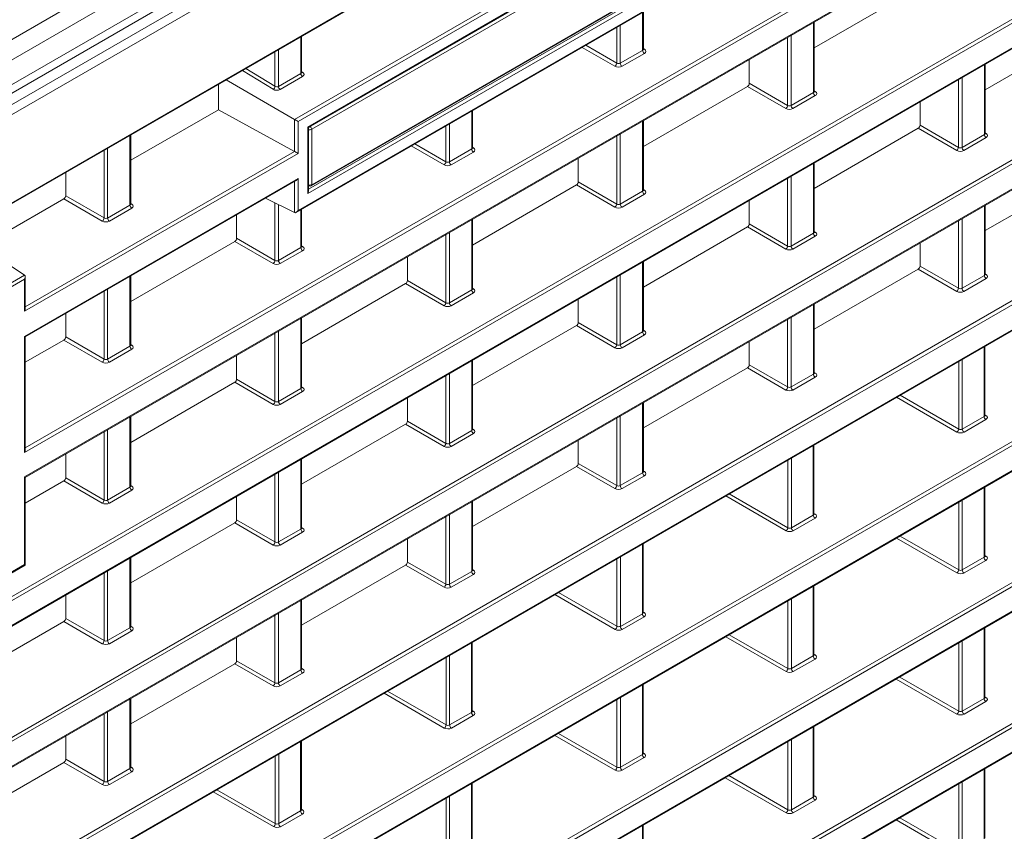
# Model space of a CAD drawing. Header units: millimetres. Extents: x 0 to 1118, y 0 to 864.
# Tile 289 of 512: x 624 to 643, y 121 to 137. Entities that reach past the tile are written whole.
import ezdxf

# ---------------------------------------------------------------- set-up
doc = ezdxf.new("R2010")
doc.units = ezdxf.units.MM

msp = doc.modelspace()

# ---------------------------------------------------------------- linework, layer by layer
at = {"color": 9, "linetype": 'Continuous', "lineweight": 0}
for p, q in [((609.9997, 129.118), (697.0976, 179.3985)), ((697.2012, 179.0501), (610.1033, 128.7695)), ((610.1033, 128.2752), (697.2012, 178.5557)), ((609.4342, 127.4881), (697.526, 178.3424)), ((697.7194, 178.2555), (609.4083, 127.2745)), ((610.8972, 126.3721), (696.2305, 175.634)), ((686.4306, 164.8465), (623.681, 128.6219)), ((623.6956, 128.7117), (686.3602, 164.8872)), ((623.681, 128.1314), (686.4306, 164.356)), ((686.4306, 162.0335), (606.9704, 116.1621)), ((606.985, 116.2519), (686.3602, 162.0742)), ((605.7345, 114.9582), (680.6435, 158.2022)), ((611.3713, 115.9764), (654.3418, 140.7827)), ((654.3323, 140.6959), (611.3756, 115.8976)), ((611.3756, 115.3964), (654.3323, 140.1947)), ((629.0715, 135.2711), (637.0465, 139.875)), ((637.0453, 139.7941), (629.1409, 135.231)), ((629.3353, 135.1188), (636.8509, 139.4574)), ((606.985, 110.6312), (656.534, 139.2353)), ((636.7359, 139.2991), (629.4149, 135.0728)), ((656.569, 139.1742), (606.9704, 110.5415)), ((606.9704, 110.0403), (656.569, 138.673)), ((629.1409, 133.4522), (637.0453, 138.0153)), ((636.8509, 138.1276), (629.3353, 133.789)), ((629.35, 133.8805), (636.7789, 138.1691)), ((629.4149, 133.9677), (636.7359, 138.194)), ((636.021, 136.6501), (636.021, 137.4071)), ((635.5042, 136.393), (635.5042, 137.1088)), ((635.5746, 137.1494), (635.5746, 136.3925)), ((639.4327, 135.8067), (639.4327, 137.2078)), ((629.1974, 136.1874), (629.1974, 136.9197)), ((638.916, 135.5496), (638.916, 136.9095)), ((638.9864, 136.9502), (638.9864, 135.5491)), ((628.751, 136.662), (628.751, 135.9297)), ((635.4689, 136.3318), (634.8135, 136.7101)), ((634.8843, 136.7509), (635.5042, 136.393)), ((635.5746, 136.3925), (636.021, 136.6501)), ((636.0356, 136.6836), (636.0566, 136.6711)), ((628.6806, 135.9324), (628.6806, 136.6214)), ((636.056, 136.5891), (635.6097, 136.3314)), ((628.6443, 135.8717), (628.0291, 136.2453)), ((628.099, 136.2856), (628.6806, 135.9324)), ((642.8445, 134.9687), (642.8445, 136.3644)), ((628.751, 135.9297), (629.1974, 136.1874)), ((629.2315, 136.1269), (628.7852, 135.8692)), ((629.212, 136.2236), (629.2321, 136.211)), ((642.3278, 134.7115), (642.3278, 136.0661)), ((642.3982, 136.1068), (642.3982, 134.711)), ((638.8806, 135.4884), (638.1136, 135.9312)), ((638.1489, 135.9924), (638.916, 135.5496)), ((638.9864, 135.5491), (639.4327, 135.8067)), ((639.4678, 135.7457), (639.0214, 135.488)), ((639.4474, 135.8402), (639.4684, 135.8277)), ((629.0715, 134.6323), (629.0715, 135.2711)), ((632.6092, 134.6805), (632.6092, 135.4375)), ((654.3323, 135.07), (606.9704, 107.7285)), ((606.985, 107.8183), (654.3418, 135.1568)), ((629.1409, 135.231), (629.1409, 134.5922)), ((629.3353, 133.789), (629.3353, 135.1188)), ((629.4149, 135.0728), (629.4149, 133.9677)), ((632.0924, 134.4234), (632.0924, 135.1392)), ((632.1628, 135.1798), (632.1628, 134.4229)), ((636.021, 133.8371), (636.021, 135.2383)), ((642.2924, 134.6503), (641.5254, 135.0931)), ((641.5607, 135.1544), (642.3278, 134.7115)), ((625.7856, 133.5597), (625.7856, 134.9501)), ((635.5042, 133.58), (635.5042, 134.9399)), ((635.5746, 134.9806), (635.5746, 133.5795)), ((642.3982, 134.711), (642.8445, 134.9687)), ((642.8796, 134.9076), (642.4332, 134.6499)), ((642.8592, 135.0022), (642.8802, 134.9896)), ((625.3392, 134.6924), (625.3392, 133.302)), ((632.0571, 134.3622), (631.4018, 134.7405)), ((631.4725, 134.7813), (632.0924, 134.4234)), ((632.1628, 134.4229), (632.6092, 134.6805)), ((632.6238, 134.714), (632.6448, 134.7015)), ((606.9704, 107.2273), (654.3323, 134.5688)), ((629.1409, 134.5922), (623.681, 131.4402)), ((623.6956, 131.53), (629.0705, 134.6329)), ((625.2688, 133.3026), (625.2688, 134.6518)), ((632.6442, 134.6195), (632.1979, 134.3618)), ((639.4327, 132.9991), (639.4327, 134.3949)), ((623.681, 130.9391), (629.1409, 134.091)), ((629.1409, 134.091), (629.1409, 133.4522)), ((638.916, 132.742), (638.916, 134.0965)), ((638.9864, 134.1372), (638.9864, 132.7414)), ((629.0715, 133.4107), (629.0715, 134.034)), ((635.4689, 133.5188), (634.7018, 133.9616)), ((634.7371, 134.0228), (635.5042, 133.58)), ((625.2335, 133.2413), (624.4664, 133.6842)), ((624.5018, 133.7454), (625.2688, 133.3026)), ((635.5746, 133.5795), (636.021, 133.8371)), ((636.056, 133.7761), (635.6097, 133.5184)), ((636.0356, 133.8706), (636.0566, 133.8581)), ((625.3392, 133.302), (625.7856, 133.5597)), ((625.8206, 133.4986), (625.3743, 133.241)), ((625.8002, 133.5932), (625.8213, 133.5806)), ((628.6806, 132.4538), (628.6806, 133.6059)), ((628.751, 133.5708), (628.751, 132.4533)), ((642.8445, 132.1557), (642.8445, 133.5461)), ((629.1974, 132.711), (629.1974, 133.4679)), ((642.3982, 133.2884), (642.3982, 131.898)), ((632.6092, 131.8676), (632.6092, 133.2687)), ((638.8806, 132.6807), (638.1136, 133.1235)), ((638.1489, 133.1848), (638.916, 132.742)), ((642.3278, 131.8986), (642.3278, 133.2478)), ((627.9135, 132.8966), (628.6806, 132.4538)), ((632.0924, 131.6104), (632.0924, 132.9704)), ((632.1628, 133.011), (632.1628, 131.6099)), ((638.9864, 132.7414), (639.4327, 132.9991)), ((639.4678, 132.938), (639.0214, 132.6804)), ((639.4474, 133.0326), (639.4684, 133.02)), ((628.6453, 132.3926), (627.8782, 132.8354)), ((628.751, 132.4533), (629.1974, 132.711)), ((629.212, 132.7445), (629.233, 132.7319)), ((629.2324, 132.6499), (628.7861, 132.3922)), ((606.985, 105.0053), (654.3418, 132.3438)), ((636.021, 131.0295), (636.021, 132.4253)), ((641.5607, 132.3414), (642.3278, 131.8986)), ((654.3323, 132.257), (606.9704, 104.9155)), ((615.1415, 127.2295), (623.6822, 132.1599)), ((625.7856, 130.7414), (625.7856, 132.1371)), ((635.5042, 130.7724), (635.5042, 132.127)), ((635.5746, 132.1676), (635.5746, 130.7718)), ((642.2924, 131.8373), (641.5254, 132.2801)), ((642.3982, 131.898), (642.8445, 132.1557)), ((642.8592, 132.1892), (642.8802, 132.1766)), ((623.681, 132.079), (615.2109, 127.1894)), ((623.681, 131.4402), (623.681, 132.079)), ((632.0571, 131.5492), (631.29, 131.992)), ((631.3253, 132.0532), (632.0924, 131.6104)), ((642.8796, 132.0946), (642.4332, 131.837)), ((609.4229, 105.8355), (654.3323, 131.7611)), ((625.2688, 130.4842), (625.2688, 131.8388)), ((625.3392, 131.8795), (625.3392, 130.4837)), ((632.1628, 131.6099), (632.6092, 131.8676)), ((632.6442, 131.8065), (632.1979, 131.5488)), ((632.6238, 131.9011), (632.6448, 131.8885)), ((639.4327, 130.1861), (639.4327, 131.5765)), ((629.1974, 129.898), (629.1974, 131.2991)), ((635.4689, 130.7111), (634.7018, 131.154)), ((634.7371, 131.2152), (635.5042, 130.7724)), ((638.916, 129.929), (638.916, 131.2782)), ((638.9864, 131.3189), (638.9864, 129.9284)), ((623.681, 128.6219), (623.681, 130.9391)), ((628.6806, 129.6408), (628.6806, 131.0008)), ((628.751, 131.0414), (628.751, 129.6403)), ((635.5746, 130.7718), (636.021, 131.0295)), ((636.056, 130.9685), (635.6097, 130.7108)), ((636.0356, 131.063), (636.0566, 131.0504)), ((625.2335, 130.423), (624.4664, 130.8658)), ((624.5018, 130.9271), (625.2688, 130.4842)), ((625.3392, 130.4837), (625.7856, 130.7414)), ((625.8002, 130.7749), (625.8213, 130.7623)), ((625.8206, 130.6803), (625.3743, 130.4226)), ((642.8399, 129.34), (642.8399, 130.7305)), ((632.6092, 129.0599), (632.6092, 130.4557)), ((638.1489, 130.3718), (638.916, 129.929)), ((642.3324, 129.0882), (642.3324, 130.4375)), ((642.4028, 130.4781), (642.4028, 129.0877)), ((632.0924, 128.8028), (632.0924, 130.1574)), ((632.1628, 130.198), (632.1628, 128.8023)), ((638.8806, 129.8677), (638.1136, 130.3106)), ((638.9864, 129.9284), (639.4327, 130.1861)), ((639.4474, 130.2196), (639.4684, 130.207)), ((628.6453, 129.5796), (627.8782, 130.0224)), ((627.9135, 130.0837), (628.6806, 129.6408)), ((639.4678, 130.1251), (639.0214, 129.8674)), ((628.751, 129.6403), (629.1974, 129.898)), ((629.2324, 129.8369), (628.7861, 129.5793)), ((629.212, 129.9315), (629.233, 129.9189)), ((641.1638, 129.7629), (642.3324, 129.0882)), ((636.021, 128.2165), (636.021, 129.6069)), ((642.2971, 129.027), (641.0931, 129.722)), ((654.3323, 129.4386), (609.4229, 103.513)), ((609.4376, 103.6028), (654.3418, 129.5255)), ((642.8546, 129.3735), (642.8756, 129.361)), ((625.7856, 127.9284), (625.7856, 129.3295)), ((632.0571, 128.7415), (631.29, 129.1844)), ((631.3253, 129.2456), (632.0924, 128.8028)), ((635.5042, 127.9594), (635.5042, 129.3086)), ((635.5746, 129.3493), (635.5746, 127.9589)), ((642.4028, 129.0877), (642.8399, 129.34)), ((642.875, 129.279), (642.4379, 129.0267)), ((625.2688, 127.6713), (625.2688, 129.0312)), ((625.3392, 129.0718), (625.3392, 127.6707)), ((632.1628, 128.8023), (632.6092, 129.0599)), ((632.6442, 128.9989), (632.1979, 128.7412)), ((632.6238, 129.0934), (632.6448, 129.0809)), ((609.4229, 103.0226), (654.3323, 128.9482)), ((639.4281, 127.3705), (639.4281, 128.7609)), ((629.1974, 127.0903), (629.1974, 128.4861)), ((634.7371, 128.4022), (635.5042, 127.9594)), ((638.9206, 127.1187), (638.9206, 128.4679)), ((638.991, 128.5085), (638.991, 127.1181)), ((628.6806, 126.8332), (628.6806, 128.1878)), ((628.751, 128.2284), (628.751, 126.8327)), ((635.4689, 127.8981), (634.7018, 128.341)), ((635.5746, 127.9589), (636.021, 128.2165)), ((636.0356, 128.25), (636.0566, 128.2375)), ((623.681, 126.3809), (623.681, 128.1314)), ((625.2335, 127.61), (624.4664, 128.0528)), ((624.5018, 128.1141), (625.2688, 127.6713)), ((636.056, 128.1555), (635.6097, 127.8978)), ((625.3392, 127.6707), (625.7856, 127.9284)), ((625.8206, 127.8673), (625.3743, 127.6097)), ((625.8002, 127.9619), (625.8213, 127.9493)), ((637.752, 127.7933), (638.9206, 127.1187)), ((642.8399, 126.5271), (642.8399, 127.9175)), ((632.6092, 126.2469), (632.6092, 127.6374)), ((638.8853, 127.0574), (637.6813, 127.7525)), ((642.3324, 126.2753), (642.3324, 127.6245)), ((642.4028, 127.6651), (642.4028, 126.2747)), ((639.4428, 127.4039), (639.4638, 127.3914)), ((628.6453, 126.772), (627.8782, 127.2148)), ((627.9135, 127.276), (628.6806, 126.8332)), ((632.0924, 125.9898), (632.0924, 127.339)), ((632.1628, 127.3797), (632.1628, 125.9893)), ((638.991, 127.1181), (639.4281, 127.3705)), ((639.4632, 127.3094), (639.0261, 127.0571)), ((628.751, 126.8327), (629.1974, 127.0903)), ((629.2324, 127.0293), (628.7861, 126.7716)), ((629.212, 127.1238), (629.233, 127.1113)), ((642.2971, 126.214), (641.0931, 126.9091)), ((641.1638, 126.9499), (642.3324, 126.2753)), ((636.0163, 125.4009), (636.0163, 126.7913)), ((625.7856, 125.1208), (625.7856, 126.5165)), ((631.3253, 126.4326), (632.0924, 125.9898)), ((635.5088, 125.1491), (635.5088, 126.4983)), ((635.5792, 126.539), (635.5792, 125.1485)), ((642.4028, 126.2747), (642.8399, 126.5271)), ((642.875, 126.466), (642.4379, 126.2137)), ((642.8546, 126.5605), (642.8756, 126.548)), ((615.2109, 121.4912), (623.681, 126.3809)), ((625.2688, 124.8636), (625.2688, 126.2182)), ((625.3392, 126.2588), (625.3392, 124.8631)), ((632.0571, 125.9286), (631.29, 126.3714)), ((632.1628, 125.9893), (632.6092, 126.2469)), ((632.6238, 126.2804), (632.6448, 126.2679)), ((632.6442, 126.1859), (632.1979, 125.9282)), ((634.3402, 125.8237), (635.5088, 125.1491)), ((639.4281, 124.5575), (639.4281, 125.9479)), ((629.1974, 124.2774), (629.1974, 125.6678)), ((635.4735, 125.0878), (634.2695, 125.7829)), ((638.9206, 124.3057), (638.9206, 125.6549)), ((638.991, 125.6956), (638.991, 124.3051)), ((636.031, 125.4344), (636.052, 125.4218)), ((625.2335, 124.8024), (624.4664, 125.2452)), ((624.5018, 125.3064), (625.2688, 124.8636)), ((628.6806, 124.0202), (628.6806, 125.3695)), ((628.751, 125.4101), (628.751, 124.0197)), ((635.5792, 125.1485), (636.0163, 125.4009)), ((636.0514, 125.3398), (635.6143, 125.0875)), ((625.3392, 124.8631), (625.7856, 125.1208)), ((625.8206, 125.0597), (625.3743, 124.802)), ((625.8002, 125.1542), (625.8213, 125.1417)), ((642.8399, 123.7087), (642.8399, 125.1098)), ((638.8853, 124.2444), (637.6813, 124.9395)), ((637.752, 124.9803), (638.9206, 124.3057)), ((642.4028, 124.8575), (642.4028, 123.4564)), ((632.6045, 123.4313), (632.6045, 124.8217)), ((642.3324, 123.4569), (642.3324, 124.8169)), ((627.9135, 124.463), (628.6806, 124.0202)), ((632.097, 123.1795), (632.097, 124.5287)), ((632.1674, 124.5694), (632.1674, 123.179)), ((638.991, 124.3051), (639.4281, 124.5575)), ((639.4632, 124.4964), (639.0261, 124.2441)), ((639.4428, 124.591), (639.4638, 124.5784)), ((628.6453, 123.959), (627.8782, 124.4018)), ((628.751, 124.0197), (629.1974, 124.2774)), ((629.212, 124.3108), (629.233, 124.2983)), ((629.2324, 124.2163), (628.7861, 123.9586)), ((642.2971, 123.3957), (641.0838, 124.0961)), ((641.1546, 124.1369), (642.3324, 123.4569)), ((630.9284, 123.8541), (632.097, 123.1795)), ((636.0163, 122.5879), (636.0163, 123.9783)), ((625.7856, 122.3078), (625.7856, 123.6982)), ((632.0617, 123.1183), (630.8577, 123.8133)), ((635.5088, 122.3361), (635.5088, 123.6853)), ((635.5792, 123.726), (635.5792, 122.3356)), ((642.4028, 123.4564), (642.8399, 123.7087)), ((642.8546, 123.7422), (642.8756, 123.7297)), ((632.6192, 123.4648), (632.6402, 123.4522)), ((642.875, 123.6477), (642.4379, 123.3953)), ((625.2688, 122.0506), (625.2688, 123.3999)), ((625.3392, 123.4405), (625.3392, 122.0501)), ((632.1674, 123.179), (632.6045, 123.4313)), ((632.6396, 123.3702), (632.2025, 123.1179)), ((639.4281, 121.7391), (639.4281, 123.1402)), ((635.4735, 122.2749), (634.2695, 122.9699)), ((634.3402, 123.0107), (635.5088, 122.3361)), ((638.991, 122.8879), (638.991, 121.4868)), ((629.1928, 121.4617), (629.1928, 122.8521)), ((638.9206, 121.4873), (638.9206, 122.8473)), ((624.5018, 122.4935), (625.2688, 122.0506)), ((628.6853, 121.2099), (628.6853, 122.5591)), ((628.7557, 122.5998), (628.7557, 121.2094)), ((635.5792, 122.3356), (636.0163, 122.5879)), ((636.0514, 122.5268), (635.6143, 122.2745)), ((636.031, 122.6214), (636.052, 122.6088)), ((625.2335, 121.9894), (624.4664, 122.4322)), ((625.3392, 122.0501), (625.7856, 122.3078)), ((625.8002, 122.3413), (625.8213, 122.3287)), ((642.8399, 120.8957), (642.8399, 122.2969)), ((625.8206, 122.2467), (625.3743, 121.989)), ((638.8853, 121.4261), (637.6721, 122.1265)), ((637.7428, 122.1673), (638.9206, 121.4873)), ((632.6045, 120.6183), (632.6045, 122.0087)), ((642.3324, 120.6439), (642.3324, 122.0039)), ((642.4028, 122.0445), (642.4028, 120.6434)), ((628.6499, 121.1487), (627.4459, 121.8437)), ((627.5167, 121.8845), (628.6853, 121.2099)), ((632.097, 120.3665), (632.097, 121.7157)), ((632.1674, 121.7564), (632.1674, 120.366)), ((638.991, 121.4868), (639.4281, 121.7391)), ((639.4428, 121.7726), (639.4638, 121.7601)), ((629.2074, 121.4952), (629.2284, 121.4826)), ((639.4632, 121.6781), (639.0261, 121.4258)), ((628.7557, 121.2094), (629.1928, 121.4617)), ((629.2278, 121.4006), (628.7907, 121.1483)), ((641.1546, 121.3239), (642.3324, 120.6439)), ((636.0163, 119.7696), (636.0163, 121.1707)), ((642.2971, 120.5827), (641.0838, 121.2831))]:
    msp.add_line(p, q, dxfattribs=at)
at = {"color": 7, "linetype": 'Continuous', "lineweight": 15}
for p, q in [((609.9997, 128.0463), (697.0976, 178.3268)), ((610.9118, 126.3637), (696.1952, 175.5967)), ((623.6956, 128.123), (686.3952, 164.3187)), ((605.7242, 114.9353), (680.6081, 158.1649)), ((611.3868, 115.3859), (654.3469, 140.1863)), ((629.35, 135.1103), (636.8155, 139.42)), ((606.985, 110.0319), (656.5587, 138.6501)), ((629.1056, 133.4149), (637.0599, 138.0069)), ((629.4046, 133.9448), (636.7256, 138.1711)), ((641.5254, 137.9008), (639.4474, 136.7012)), ((636.0356, 136.6708), (636.0356, 137.4155)), ((639.4474, 135.8274), (639.4474, 137.2163)), ((644.9371, 137.0627), (642.8592, 135.8631)), ((629.212, 136.2086), (629.212, 136.9282)), ((638.1489, 135.9924), (638.1489, 136.4667)), ((642.8592, 134.9893), (642.8592, 136.3729)), ((627.7066, 136.0591), (629.0715, 135.2711)), ((627.5517, 135.9697), (627.5517, 135.4653)), ((638.1136, 135.9312), (636.0356, 134.7316)), ((627.5517, 135.4653), (625.8002, 134.4542)), ((629.0705, 134.6329), (627.5517, 135.4653)), ((641.5607, 135.1544), (641.5607, 135.6233)), ((632.6238, 134.7012), (632.6238, 135.446)), ((629.35, 133.8383), (629.35, 135.1103)), ((636.0356, 133.8578), (636.0356, 135.2467)), ((641.5254, 135.0931), (639.4474, 133.8935)), ((625.8002, 133.5803), (625.8002, 134.9586)), ((606.985, 107.2189), (654.3469, 134.5603)), ((634.7371, 134.0228), (634.7371, 134.4971)), ((639.4474, 133.0197), (639.4474, 134.4033)), ((624.5018, 133.7454), (624.5018, 134.209)), ((644.9371, 134.2497), (642.8592, 133.0501)), ((623.6956, 130.9306), (629.1056, 134.0537)), ((629.35, 133.947), (629.3572, 133.9433)), ((634.7018, 133.9616), (632.6238, 132.762)), ((624.4664, 133.6842), (622.8168, 132.7318)), ((628.4926, 133.6998), (629.0715, 133.4107)), ((638.1489, 133.1848), (638.1489, 133.6537)), ((642.8592, 132.1763), (642.8592, 133.5546)), ((627.9135, 132.8966), (627.9135, 133.3656)), ((629.212, 132.7316), (629.212, 133.4764)), ((632.6238, 131.8882), (632.6238, 133.2771)), ((638.1136, 133.1235), (636.0356, 131.924)), ((622.4094, 133.0011), (623.6822, 132.1599)), ((627.8782, 132.8354), (625.8002, 131.6358)), ((641.5607, 132.3414), (641.5607, 132.805)), ((631.3253, 132.0532), (631.3253, 132.5275)), ((636.0356, 131.0501), (636.0356, 132.4337)), ((623.6956, 131.4895), (623.6956, 132.1283)), ((625.8002, 130.762), (625.8002, 132.1456)), ((641.5254, 132.2801), (639.4474, 131.0806)), ((631.29, 131.992), (629.212, 130.7924)), ((609.4376, 105.8271), (654.3469, 131.7527)), ((634.7371, 131.2152), (634.7371, 131.6841)), ((639.4474, 130.2067), (639.4474, 131.585)), ((624.5018, 130.9271), (624.5018, 131.396)), ((629.212, 129.9186), (629.212, 131.3075)), ((634.7018, 131.154), (632.6238, 129.9544)), ((623.6956, 128.6712), (623.6956, 130.9306)), ((624.4664, 130.8658), (623.6956, 130.4209)), ((638.1489, 130.3718), (638.1489, 130.8354)), ((642.8546, 129.3607), (642.8546, 130.7389)), ((627.9135, 130.0837), (627.9135, 130.5579)), ((632.6238, 129.0805), (632.6238, 130.4641)), ((638.1136, 130.3106), (636.0356, 129.111)), ((627.8782, 130.0224), (625.8002, 128.8228)), ((631.3253, 129.2456), (631.3253, 129.7145)), ((636.0356, 128.2371), (636.0356, 129.6154)), ((625.8002, 127.949), (625.8002, 129.338)), ((631.29, 129.1844), (629.212, 127.9848)), ((609.4376, 103.0141), (654.3469, 128.9397)), ((634.7371, 128.4022), (634.7371, 128.8658)), ((639.4428, 127.3911), (639.4428, 128.7693)), ((624.5018, 128.1141), (624.5018, 128.5884)), ((629.212, 127.111), (629.212, 128.4946)), ((634.7018, 128.341), (632.6238, 127.1414)), ((623.6956, 126.3724), (623.6956, 128.123)), ((624.4664, 128.0528), (623.6956, 127.6079)), ((642.8546, 126.5477), (642.8546, 127.9259)), ((627.9135, 127.276), (627.9135, 127.745)), ((632.6238, 126.2676), (632.6238, 127.6458)), ((627.8782, 127.2148), (625.8002, 126.0152)), ((631.3253, 126.4326), (631.3253, 126.8962)), ((636.031, 125.4215), (636.031, 126.7997)), ((625.8002, 125.1414), (625.8002, 126.525)), ((615.1756, 121.4539), (623.6956, 126.3724)), ((631.29, 126.3714), (629.212, 125.1718)), ((639.4428, 124.5781), (639.4428, 125.9563)), ((624.5018, 125.3064), (624.5018, 125.7754)), ((629.212, 124.298), (629.212, 125.6762)), ((624.4664, 125.2452), (622.3884, 124.0456)), ((642.8546, 123.7294), (642.8546, 125.1183)), ((627.9135, 124.463), (627.9135, 124.9266)), ((632.6192, 123.4519), (632.6192, 124.8302)), ((627.8782, 124.4018), (625.8002, 123.2022)), ((636.031, 122.6085), (636.031, 123.9868)), ((625.8002, 122.3284), (625.8002, 123.7066)), ((639.4428, 121.7598), (639.4428, 123.1487)), ((624.5018, 122.4935), (624.5018, 122.957)), ((629.2074, 121.4823), (629.2074, 122.8606)), ((624.4664, 122.4322), (622.3884, 121.2326)), ((642.8546, 120.9164), (642.8546, 122.3053)), ((632.6192, 120.6389), (632.6192, 122.0172)), ((636.031, 119.7902), (636.031, 121.1791))]:
    msp.add_line(p, q, dxfattribs=at)
at = {"color": 7, "linetype": 'Continuous', "lineweight": 15, "flags": 128}
for points in [[(629.1409, 135.231), (629.1335, 135.2353), (629.1251, 135.2402), (629.116, 135.2454), (629.1064, 135.2509), (629.0969, 135.2565), (629.0877, 135.2618), (629.0791, 135.2667), (629.0715, 135.2711)], [(629.1409, 134.5922), (629.1335, 134.5965), (629.1251, 134.6014), (629.116, 134.6066), (629.1064, 134.6121), (629.0969, 134.6177), (629.0877, 134.623), (629.0791, 134.6279), (629.0715, 134.6323)], [(623.681, 130.9391), (623.6871, 130.9356), (623.6916, 130.9329), (623.6945, 130.9312), (623.6956, 130.9306), (623.6956, 130.9306)], [(623.681, 126.3809), (623.6871, 126.3774), (623.6916, 126.3747), (623.6945, 126.373), (623.6956, 126.3724), (623.6956, 126.3724)]]:
    msp.add_lwpolyline(points, dxfattribs=at)
at = {"color": 9, "linetype": 'Continuous', "lineweight": 0}
for centre, radius, start, end in [((636.0978, 136.6537), 0.077, 182.63602, 237.07309), ((636.0412, 136.6939), 0.0275, 258.48502, 303.94422), ((635.4263, 136.3972), 0.078, 303.05677, 356.94076), ((635.6515, 136.396), 0.077, 182.63602, 237.07309), ((629.2745, 136.191), 0.0772, 182.70544, 236.1467), ((629.2166, 136.2339), 0.0277, 259.95226, 304.05872), ((628.601, 135.9388), 0.0799, 302.85845, 355.38756), ((628.8282, 135.9334), 0.0772, 182.70544, 236.1467), ((639.5096, 135.8103), 0.077, 182.63734, 237.07301), ((639.453, 135.8505), 0.0276, 258.51231, 303.91693), ((638.8381, 135.5538), 0.078, 303.05954, 356.93923), ((639.0633, 135.5526), 0.077, 182.63734, 237.07301), ((629.435, 135.0612), 0.0909, 140.60029, 159.38796), ((629.3793, 135.1423), 0.0781, 247.9195, 297.11883), ((629.337, 135.0689), 0.0781, 2.87567, 52.0852), ((642.9214, 134.9722), 0.077, 182.63831, 237.0708), ((642.8648, 135.0125), 0.0276, 258.6328, 303.92426), ((632.686, 134.6841), 0.077, 182.63602, 237.07309), ((632.6295, 134.7243), 0.0275, 258.48192, 303.94733), ((642.2499, 134.7157), 0.078, 303.05805, 356.94195), ((642.4751, 134.7145), 0.077, 182.63831, 237.0708), ((632.0145, 134.4276), 0.078, 303.0537, 356.9463), ((632.2397, 134.4264), 0.077, 182.63602, 237.07309), ((629.3793, 134.0372), 0.0781, 247.9195, 297.11883), ((629.3655, 133.9594), 0.0181, 211.18334, 242.96939), ((629.3905, 133.9649), 0.0245, 304.86901, 6.44261), ((636.0978, 133.8407), 0.077, 182.63734, 237.07301), ((636.0412, 133.881), 0.0276, 258.51231, 303.91693), ((625.8625, 133.5632), 0.077, 182.63683, 237.07229), ((625.8059, 133.6034), 0.0275, 258.45886, 303.97038), ((635.4263, 133.5842), 0.078, 303.05954, 356.93923), ((635.6515, 133.583), 0.077, 182.63734, 237.07301), ((625.1909, 133.3067), 0.078, 303.05873, 356.94127), ((625.4161, 133.3056), 0.077, 182.63683, 237.07229), ((639.5096, 133.0026), 0.077, 182.63831, 237.0708), ((639.453, 133.0429), 0.0276, 258.63436, 303.9227), ((629.2743, 132.7145), 0.077, 182.63602, 237.07309), ((629.2177, 132.7547), 0.0275, 258.45301, 303.97623), ((638.8381, 132.7461), 0.078, 303.05963, 356.9379), ((639.0633, 132.745), 0.077, 182.63831, 237.0708), ((628.6027, 132.458), 0.078, 303.05667, 356.94333), ((628.8279, 132.4568), 0.077, 182.63602, 237.07309), ((642.9214, 132.1592), 0.077, 182.63602, 237.07309), ((642.8648, 132.1995), 0.0275, 258.48347, 303.94577), ((632.686, 131.8711), 0.077, 182.63734, 237.07301), ((632.6295, 131.9114), 0.0276, 258.50921, 303.92003), ((642.2499, 131.9027), 0.078, 303.05519, 356.94481), ((642.4751, 131.9016), 0.077, 182.63602, 237.07309), ((632.0145, 131.6146), 0.078, 303.05647, 356.94476), ((632.2397, 131.6134), 0.077, 182.63734, 237.07301), ((636.0978, 131.0331), 0.077, 182.63831, 237.0708), ((636.0412, 131.0733), 0.0276, 258.63436, 303.9227), ((625.8625, 130.7449), 0.077, 182.63602, 237.07309), ((625.8059, 130.7851), 0.0275, 258.45301, 303.97623), ((635.4263, 130.7765), 0.078, 303.05963, 356.9379), ((635.6515, 130.7754), 0.077, 182.63831, 237.0708), ((625.1909, 130.4884), 0.078, 303.05667, 356.94333), ((625.4161, 130.4872), 0.077, 182.63602, 237.07309), ((639.5096, 130.1897), 0.077, 182.63602, 237.07309), ((639.453, 130.2299), 0.0275, 258.48502, 303.94422), ((629.2743, 129.9015), 0.077, 182.63734, 237.07301), ((629.2177, 129.9417), 0.0275, 258.48023, 303.94901), ((638.8381, 129.9331), 0.078, 303.05677, 356.94076), ((639.0633, 129.932), 0.077, 182.63602, 237.07309), ((628.6027, 129.645), 0.078, 303.05944, 356.9418), ((628.8279, 129.6438), 0.077, 182.63734, 237.07301), ((642.8602, 129.3838), 0.0275, 258.4971, 303.93214), ((642.9168, 129.3436), 0.077, 182.63668, 237.07305), ((632.6861, 129.0635), 0.077, 182.63831, 237.0708), ((632.6294, 129.1037), 0.0276, 258.63124, 303.92581), ((642.2545, 129.0924), 0.078, 303.05863, 356.94199), ((642.4797, 129.0913), 0.077, 182.63668, 237.07305), ((632.0145, 128.8069), 0.078, 303.05657, 356.94343), ((632.2397, 128.8058), 0.077, 182.63831, 237.0708), ((636.0978, 128.2201), 0.077, 182.63602, 237.07309), ((636.0412, 128.2603), 0.0275, 258.48502, 303.94422), ((625.8625, 127.9319), 0.077, 182.63734, 237.07301), ((625.8059, 127.9722), 0.0275, 258.48023, 303.94901), ((635.4263, 127.9635), 0.078, 303.05677, 356.94076), ((635.6515, 127.9624), 0.077, 182.63602, 237.07309), ((625.1909, 127.6754), 0.078, 303.05944, 356.9418), ((625.4161, 127.6743), 0.077, 182.63734, 237.07301), ((639.4484, 127.4142), 0.0275, 258.49866, 303.93058), ((639.505, 127.374), 0.077, 182.63668, 237.07305), ((629.2743, 127.0939), 0.077, 182.63831, 237.0708), ((629.2177, 127.1341), 0.0275, 258.60099, 303.95607), ((638.8427, 127.1228), 0.078, 303.05816, 356.94), ((639.0679, 127.1217), 0.077, 182.63668, 237.07305), ((628.6027, 126.8374), 0.078, 303.05953, 356.94047), ((628.8279, 126.8362), 0.077, 182.63831, 237.0708), ((642.9168, 126.5306), 0.077, 182.63708, 237.07265), ((642.8602, 126.5708), 0.0276, 258.50002, 303.92922), ((632.686, 126.2505), 0.077, 182.63602, 237.07309), ((632.6295, 126.2907), 0.0275, 258.48192, 303.94733), ((642.2545, 126.2794), 0.078, 303.05965, 356.94096), ((642.4797, 126.2783), 0.077, 182.63708, 237.07265), ((632.0145, 125.994), 0.078, 303.0537, 356.9463), ((632.2397, 125.9928), 0.077, 182.63602, 237.07309), ((636.0932, 125.4044), 0.077, 182.63668, 237.07305), ((636.0366, 125.4447), 0.0275, 258.49866, 303.93058), ((625.8625, 125.1243), 0.077, 182.63831, 237.0708), ((625.8059, 125.1645), 0.0275, 258.60099, 303.95607), ((635.4309, 125.1532), 0.078, 303.05509, 356.94553), ((635.6561, 125.1521), 0.077, 182.63668, 237.07305), ((625.1909, 124.8678), 0.078, 303.05953, 356.94047), ((625.4161, 124.8666), 0.077, 182.63831, 237.0708), ((639.505, 124.561), 0.077, 182.63708, 237.07265), ((639.4484, 124.6013), 0.0276, 258.50157, 303.92767), ((629.2743, 124.2809), 0.077, 182.63602, 237.07309), ((629.2177, 124.3211), 0.0275, 258.45301, 303.97623), ((638.8427, 124.3098), 0.078, 303.05918, 356.93897), ((639.0679, 124.3087), 0.077, 182.63708, 237.07265), ((628.6027, 124.0244), 0.078, 303.05667, 356.94333), ((628.8279, 124.0232), 0.077, 182.63602, 237.07309), ((642.9168, 123.7123), 0.077, 182.63727, 237.07215), ((642.8602, 123.7525), 0.0275, 258.49401, 303.93322), ((632.6814, 123.4348), 0.077, 182.63668, 237.07305), ((632.6248, 123.4751), 0.0275, 258.49555, 303.93369), ((642.2545, 123.4611), 0.078, 303.05971, 356.9409), ((642.4797, 123.4599), 0.077, 182.63727, 237.07215), ((632.0191, 123.1836), 0.078, 303.05805, 356.94256), ((632.2443, 123.1825), 0.077, 182.63668, 237.07305), ((636.0932, 122.5914), 0.077, 182.63708, 237.07265), ((636.0366, 122.6317), 0.0276, 258.50157, 303.92767), ((625.8625, 122.3113), 0.077, 182.63602, 237.07309), ((625.8059, 122.3515), 0.0275, 258.45301, 303.97623), ((635.4309, 122.3402), 0.078, 303.05612, 356.9445), ((635.6561, 122.3391), 0.077, 182.63708, 237.07265), ((625.1909, 122.0548), 0.078, 303.05667, 356.94333), ((625.4161, 122.0536), 0.077, 182.63602, 237.07309), ((639.505, 121.7427), 0.077, 182.63727, 237.07215), ((639.4484, 121.7829), 0.0275, 258.49556, 303.93167), ((629.2696, 121.4652), 0.077, 182.63668, 237.07305), ((629.213, 121.5055), 0.0275, 258.49555, 303.93369), ((638.8427, 121.4915), 0.078, 303.05924, 356.93891), ((639.0679, 121.4904), 0.077, 182.63727, 237.07215), ((628.6073, 121.2141), 0.078, 303.05805, 356.94256), ((628.8325, 121.2129), 0.077, 182.63668, 237.07305)]:
    msp.add_arc(centre, radius, start, end, dxfattribs=at)
at = {"color": 7, "linetype": 'Continuous', "lineweight": 15}
msp.add_arc((629.3796, 133.9881), 0.05, 243.46406, 299.99731, dxfattribs=at)
at = {"color": 9, "linetype": 'Continuous', "lineweight": 0}
for centre, major_axis, ratio, start_param, end_param in [((635.9856, 136.6713), (0.05, -0.0008), 0.5872741, 5.5068216, 6.2922198), ((635.9853, 136.6306), (0.1, -0.0008), 0.5823041, 5.5022266, 7.0642962), ((635.5389, 136.3729), (0.1, -0.0008), 0.5823041, 3.9401569, 5.5022266), ((635.5393, 136.4136), (0.05, -0.0008), 0.5872741, 3.9447519, 5.5068216), ((629.162, 136.2106), (0.05, -0.0033), 0.6159961, 5.5378594, 6.3232576), ((629.1608, 136.1706), (0.1, -0.0031), 0.597073, 5.5164993, 7.078569), ((628.7144, 135.9129), (0.1, -0.0031), 0.597073, 3.9544296, 5.5164993), ((628.7157, 135.953), (0.05, -0.0033), 0.6159961, 3.9757897, 5.5378594), ((639.3974, 135.8279), (0.05, -0.0008), 0.5872741, 5.5068216, 6.2922198), ((639.3971, 135.7872), (0.1, -0.0008), 0.5823041, 5.5022266, 7.0642962), ((638.9507, 135.5295), (0.1, -0.0008), 0.5823041, 3.9401569, 5.5022266), ((638.951, 135.5702), (0.05, -0.0008), 0.5872741, 3.9447519, 5.5068216), ((642.8092, 134.9898), (0.05, -0.0008), 0.5872741, 5.5068216, 6.2922198), ((642.8089, 134.9492), (0.1, -0.0008), 0.5823041, 5.5022266, 7.0642962), ((632.5738, 134.7017), (0.05, -0.0008), 0.5872741, 5.5068216, 6.2922198), ((632.5735, 134.661), (0.1, -0.0008), 0.5823041, 5.5022266, 7.0642962), ((642.3628, 134.7321), (0.05, -0.0008), 0.5872741, 3.9447519, 5.5068216), ((642.3625, 134.6915), (0.1, -0.0008), 0.5823041, 3.9401569, 5.5022266), ((632.1272, 134.4033), (0.1, -0.0008), 0.5823041, 3.9401569, 5.5022266), ((632.1275, 134.444), (0.05, -0.0008), 0.5872741, 3.9447519, 5.5068216), ((635.9856, 133.8583), (0.05, -0.0008), 0.5872741, 5.5068216, 6.2922198), ((635.9853, 133.8176), (0.1, -0.0008), 0.5823041, 5.5022266, 7.0642962), ((625.7502, 133.5808), (0.05, -0.0008), 0.5872741, 5.5068216, 6.2922198), ((625.7499, 133.5402), (0.1, -0.0008), 0.5823041, 5.5022266, 7.0642962), ((635.5389, 133.5599), (0.1, -0.0008), 0.5823041, 3.9401569, 5.5022266), ((635.5393, 133.6006), (0.05, -0.0008), 0.5872741, 3.9447519, 5.5068216), ((625.3039, 133.3232), (0.05, -0.0008), 0.5872741, 3.9447519, 5.5068216), ((625.3036, 133.2825), (0.1, -0.0008), 0.5823041, 3.9401569, 5.5022266), ((639.3974, 133.0202), (0.05, -0.0008), 0.5872741, 5.5068216, 6.2922198), ((639.3971, 132.9796), (0.1, -0.0008), 0.5823041, 5.5022266, 7.0642962), ((629.162, 132.7321), (0.05, -0.0008), 0.5872741, 5.5068216, 6.2922198), ((629.1617, 132.6914), (0.1, -0.0008), 0.5823041, 5.5022266, 7.0642962), ((638.951, 132.7625), (0.05, -0.0008), 0.5872741, 3.9447519, 5.5068216), ((638.9507, 132.7219), (0.1, -0.0008), 0.5823041, 3.9401569, 5.5022266), ((628.7154, 132.4338), (0.1, -0.0008), 0.5823041, 3.9401569, 5.5022266), ((628.7157, 132.4744), (0.05, -0.0008), 0.5872741, 3.9447519, 5.5068216), ((642.8092, 132.1768), (0.05, -0.0008), 0.5872741, 5.5068216, 6.2922198), ((642.8089, 132.1362), (0.1, -0.0008), 0.5823041, 5.5022266, 7.0642962), ((632.5738, 131.8887), (0.05, -0.0008), 0.5872741, 5.5068216, 6.2922198), ((632.5735, 131.848), (0.1, -0.0008), 0.5823041, 5.5022266, 7.0642962), ((642.3625, 131.8785), (0.1, -0.0008), 0.5823041, 3.9401569, 5.5022266), ((642.3628, 131.9191), (0.05, -0.0008), 0.5872741, 3.9447519, 5.5068216), ((632.1272, 131.5904), (0.1, -0.0008), 0.5823041, 3.9401569, 5.5022266), ((632.1275, 131.631), (0.05, -0.0008), 0.5872741, 3.9447519, 5.5068216), ((635.9856, 131.0506), (0.05, -0.0008), 0.5872741, 5.5068216, 6.2922198), ((635.9853, 131.01), (0.1, -0.0008), 0.5823041, 5.5022266, 7.0642962), ((625.7502, 130.7625), (0.05, -0.0008), 0.5872741, 5.5068216, 6.2922198), ((625.7499, 130.7219), (0.1, -0.0008), 0.5823041, 5.5022266, 7.0642962), ((635.5393, 130.793), (0.05, -0.0008), 0.5872741, 3.9447519, 5.5068216), ((635.5389, 130.7523), (0.1, -0.0008), 0.5823041, 3.9401569, 5.5022266), ((625.3036, 130.4642), (0.1, -0.0008), 0.5823041, 3.9401569, 5.5022266), ((625.3039, 130.5048), (0.05, -0.0008), 0.5872741, 3.9447519, 5.5068216), ((639.3974, 130.2072), (0.05, -0.0008), 0.5872741, 5.5068216, 6.2922198), ((639.3971, 130.1666), (0.1, -0.0008), 0.5823041, 5.5022266, 7.0642962), ((629.162, 129.9191), (0.05, -0.0008), 0.5872741, 5.5068216, 6.2922198), ((629.1617, 129.8785), (0.1, -0.0008), 0.5823041, 5.5022266, 7.0642962), ((638.9507, 129.9089), (0.1, -0.0008), 0.5823041, 3.9401569, 5.5022266), ((638.951, 129.9496), (0.05, -0.0008), 0.5872741, 3.9447519, 5.5068216), ((628.7154, 129.6208), (0.1, -0.0008), 0.5823041, 3.9401569, 5.5022266), ((628.7157, 129.6614), (0.05, -0.0008), 0.5872741, 3.9447519, 5.5068216), ((642.8046, 129.3612), (0.05, -0.0008), 0.5872741, 5.5068216, 6.2922198), ((642.8043, 129.3205), (0.1, -0.0008), 0.5823041, 5.5022266, 7.0642962), ((632.5738, 129.081), (0.05, -0.0008), 0.5872741, 5.5068216, 6.2922198), ((632.5735, 129.0404), (0.1, -0.0008), 0.5823041, 5.5022266, 7.0642962), ((642.3672, 129.0682), (0.1, -0.0008), 0.5823041, 3.9401569, 5.5022266), ((642.3675, 129.1088), (0.05, -0.0008), 0.5872741, 3.9447519, 5.5068216), ((632.1275, 128.8234), (0.05, -0.0008), 0.5872741, 3.9447519, 5.5068216), ((632.1272, 128.7827), (0.1, -0.0008), 0.5823041, 3.9401569, 5.5022266), ((635.9856, 128.2376), (0.05, -0.0008), 0.5872741, 5.5068216, 6.2922198), ((635.9853, 128.197), (0.1, -0.0008), 0.5823041, 5.5022266, 7.0642962), ((625.7502, 127.9495), (0.05, -0.0008), 0.5872741, 5.5068216, 6.2922198), ((625.7499, 127.9089), (0.1, -0.0008), 0.5823041, 5.5022266, 7.0642962), ((635.5389, 127.9393), (0.1, -0.0008), 0.5823041, 3.9401569, 5.5022266), ((635.5393, 127.98), (0.05, -0.0008), 0.5872741, 3.9447519, 5.5068216), ((625.3036, 127.6512), (0.1, -0.0008), 0.5823041, 3.9401569, 5.5022266), ((625.3039, 127.6918), (0.05, -0.0008), 0.5872741, 3.9447519, 5.5068216), ((639.3928, 127.3916), (0.05, -0.0008), 0.5872741, 5.5068216, 6.2922198), ((639.3925, 127.3509), (0.1, -0.0008), 0.5823041, 5.5022266, 7.0642962), ((629.162, 127.1115), (0.05, -0.0008), 0.5872741, 5.5068216, 6.2922198), ((629.1617, 127.0708), (0.1, -0.0008), 0.5823041, 5.5022266, 7.0642962), ((638.9554, 127.0986), (0.1, -0.0008), 0.5823041, 3.9401569, 5.5022266), ((638.9557, 127.1392), (0.05, -0.0008), 0.5872741, 3.9447519, 5.5068216), ((628.7157, 126.8538), (0.05, -0.0008), 0.5872741, 3.9447519, 5.5068216), ((628.7154, 126.8131), (0.1, -0.0008), 0.5823041, 3.9401569, 5.5022266), ((642.8046, 126.5482), (0.05, -0.0008), 0.5872741, 5.5068216, 6.2922198), ((642.8043, 126.5075), (0.1, -0.0008), 0.5823041, 5.5022266, 7.0642962), ((632.5738, 126.2681), (0.05, -0.0008), 0.5872741, 5.5068216, 6.2922198), ((632.5735, 126.2274), (0.1, -0.0008), 0.5823041, 5.5022266, 7.0642962), ((642.3672, 126.2552), (0.1, -0.0008), 0.5823041, 3.9401569, 5.5022266), ((642.3675, 126.2959), (0.05, -0.0008), 0.5872741, 3.9447519, 5.5068216), ((632.1272, 125.9697), (0.1, -0.0008), 0.5823041, 3.9401569, 5.5022266), ((632.1275, 126.0104), (0.05, -0.0008), 0.5872741, 3.9447519, 5.5068216), ((635.981, 125.422), (0.05, -0.0008), 0.5872741, 5.5068216, 6.2922198), ((635.9807, 125.3813), (0.1, -0.0008), 0.5823041, 5.5022266, 7.0642962), ((625.7502, 125.1419), (0.05, -0.0008), 0.5872741, 5.5068216, 6.2922198), ((625.7499, 125.1012), (0.1, -0.0008), 0.5823041, 5.5022266, 7.0642962), ((635.5436, 125.129), (0.1, -0.0008), 0.5823041, 3.9401569, 5.5022266), ((635.5439, 125.1697), (0.05, -0.0008), 0.5872741, 3.9447519, 5.5068216), ((625.3039, 124.8842), (0.05, -0.0008), 0.5872741, 3.9447519, 5.5068216), ((625.3036, 124.8436), (0.1, -0.0008), 0.5823041, 3.9401569, 5.5022266), ((639.3928, 124.5786), (0.05, -0.0008), 0.5872741, 5.5068216, 6.2922198), ((639.3925, 124.5379), (0.1, -0.0008), 0.5823041, 5.5022266, 7.0642962), ((629.162, 124.2985), (0.05, -0.0008), 0.5872741, 5.5068216, 6.2922198), ((629.1617, 124.2578), (0.1, -0.0008), 0.5823041, 5.5022266, 7.0642962), ((638.9554, 124.2856), (0.1, -0.0008), 0.5823041, 3.9401569, 5.5022266), ((638.9557, 124.3263), (0.05, -0.0008), 0.5872741, 3.9447519, 5.5068216), ((628.7154, 124.0002), (0.1, -0.0008), 0.5823041, 3.9401569, 5.5022266), ((628.7157, 124.0408), (0.05, -0.0008), 0.5872741, 3.9447519, 5.5068216), ((642.8046, 123.7299), (0.05, -0.0008), 0.5872741, 5.5068216, 6.2922198), ((642.8043, 123.6892), (0.1, -0.0008), 0.5823041, 5.5022266, 7.0642962), ((632.5692, 123.4524), (0.05, -0.0008), 0.5872741, 5.5068216, 6.2922198), ((632.5689, 123.4118), (0.1, -0.0008), 0.5823041, 5.5022266, 7.0642962), ((642.3672, 123.4369), (0.1, -0.0008), 0.5823041, 3.9401569, 5.5022266), ((642.3675, 123.4775), (0.05, -0.0008), 0.5872741, 3.9447519, 5.5068216), ((632.1318, 123.1594), (0.1, -0.0008), 0.5823041, 3.9401569, 5.5022266), ((632.1321, 123.2001), (0.05, -0.0008), 0.5872741, 3.9447519, 5.5068216), ((635.981, 122.609), (0.05, -0.0008), 0.5872741, 5.5068216, 6.2922198), ((635.9807, 122.5684), (0.1, -0.0008), 0.5823041, 5.5022266, 7.0642962), ((625.7502, 122.3289), (0.05, -0.0008), 0.5872741, 5.5068216, 6.2922198), ((625.7499, 122.2882), (0.1, -0.0008), 0.5823041, 5.5022266, 7.0642962), ((635.5439, 122.3567), (0.05, -0.0008), 0.5872741, 3.9447519, 5.5068216), ((635.5436, 122.316), (0.1, -0.0008), 0.5823041, 3.9401569, 5.5022266), ((625.3036, 122.0306), (0.1, -0.0008), 0.5823041, 3.9401569, 5.5022266), ((625.3039, 122.0712), (0.05, -0.0008), 0.5872741, 3.9447519, 5.5068216), ((639.3928, 121.7603), (0.05, -0.0008), 0.5872741, 5.5068216, 6.2922198), ((639.3925, 121.7196), (0.1, -0.0008), 0.5823041, 5.5022266, 7.0642962), ((629.1574, 121.4828), (0.05, -0.0008), 0.5872741, 5.5068216, 6.2922198), ((629.1571, 121.4422), (0.1, -0.0008), 0.5823041, 5.5022266, 7.0642962), ((638.9554, 121.4673), (0.1, -0.0008), 0.5823041, 3.9401569, 5.5022266), ((638.9557, 121.5079), (0.05, -0.0008), 0.5872741, 3.9447519, 5.5068216), ((628.72, 121.1898), (0.1, -0.0008), 0.5823041, 3.9401569, 5.5022266), ((628.7203, 121.2305), (0.05, -0.0008), 0.5872741, 3.9447519, 5.5068216)]:
    msp.add_ellipse(centre, major_axis=major_axis, ratio=ratio, start_param=start_param, end_param=end_param, dxfattribs=at)
at = {"color": 7, "linetype": 'Continuous', "lineweight": 15}
for centre, major_axis, ratio, start_param, end_param in [((638.1136, 135.972), (0.025, 0.0433), 0.5774255, 3.9269476, 5.4976678), ((629.3, 135.1392), (0.05, -0.0289), 0.0000704, 0.0000406, 0.7854388), ((641.5254, 135.134), (0.025, 0.0433), 0.5774255, 3.9269476, 5.4976678), ((629.0702, 134.5922), (-0.0264, 0.0425), 0.5971668, 5.4442465, 5.4704264), ((629.1056, 134.1115), (0.0354, 0.0612), 0.5773346, 3.9269502, 4.7124296), ((634.7018, 134.0024), (0.025, 0.0433), 0.5774255, 3.9269476, 5.4976678), ((624.4664, 133.725), (0.025, 0.0433), 0.5774255, 3.9269476, 5.4976678), ((629.3, 133.8094), (0.0354, 0.0612), 0.5773346, 4.7124296, 5.4978278), ((629.1056, 133.4727), (0.0354, 0.0612), 0.5773346, 3.1765399, 4.7124296), ((638.1136, 133.1644), (0.025, 0.0433), 0.5774255, 3.9269476, 5.4976678), ((627.8782, 132.8762), (0.025, 0.0433), 0.5774255, 3.9269476, 5.4976678), ((641.5254, 132.321), (0.025, 0.0433), 0.5774255, 3.9269476, 5.4976678), ((623.6456, 132.0995), (0.0354, 0.0612), 0.5773346, 4.7124296, 6.2483194), ((631.29, 132.0328), (0.025, 0.0433), 0.5774255, 3.9269476, 5.4976678), ((623.6456, 131.4607), (0.0354, 0.0612), 0.5773346, 4.7124296, 5.4978278), ((634.7018, 131.1948), (0.025, 0.0433), 0.5774255, 3.9269476, 5.4976678), ((624.4664, 130.9067), (0.025, 0.0433), 0.5774255, 3.9269476, 5.4976678), ((638.1136, 130.3514), (0.025, 0.0433), 0.5774255, 3.9269476, 5.4976678), ((627.8782, 130.0633), (0.025, 0.0433), 0.5774255, 3.9269476, 5.4976678), ((631.29, 129.2252), (0.025, 0.0433), 0.5774255, 3.9269476, 5.4976678), ((623.6456, 128.6423), (0.0354, 0.0612), 0.5773346, 4.7124296, 5.4978278), ((634.7018, 128.3818), (0.025, 0.0433), 0.5774255, 3.9269476, 5.4976678), ((623.6456, 128.1518), (0.05, -0.0289), 0.0000704, 0.0000406, 0.7854388), ((624.4664, 128.0937), (0.025, 0.0433), 0.5774255, 3.9269476, 5.4976678), ((627.8782, 127.2556), (0.025, 0.0433), 0.5774255, 3.9269476, 5.4976678), ((631.29, 126.4122), (0.025, 0.0433), 0.5774255, 3.9269476, 5.4976678), ((624.4664, 125.286), (0.025, 0.0433), 0.5774255, 3.9269476, 5.4976678), ((627.8782, 124.4426), (0.025, 0.0433), 0.5774255, 3.9269476, 5.4976678), ((624.4664, 122.473), (0.025, 0.0433), 0.5774255, 3.9269476, 5.4976678)]:
    msp.add_ellipse(centre, major_axis=major_axis, ratio=ratio, start_param=start_param, end_param=end_param, dxfattribs=at)
for points, knots in [([(636.0367, 136.6648), (636.0369, 136.6646), (636.0373, 136.664), (636.0353, 136.6687), (636.0357, 136.6703), (636.0357, 136.6705)], [0, 0, 0, 0, 0.2372265, 0.9206919, 1, 1, 1, 1]), ([(629.2128, 136.2039), (629.2129, 136.2038), (629.2134, 136.203), (629.2117, 136.2072), (629.2121, 136.2085), (629.2121, 136.2085)], [0, 0, 0, 0, 0.2056151, 0.9680143, 1, 1, 1, 1]), ([(639.4485, 135.8214), (639.4486, 135.8212), (639.4491, 135.8206), (639.4471, 135.8253), (639.4475, 135.8269), (639.4475, 135.8271)], [0, 0, 0, 0, 0.2370745, 0.9201021, 1, 1, 1, 1]), ([(642.8603, 134.9833), (642.8604, 134.9832), (642.8609, 134.9826), (642.8589, 134.9873), (642.8593, 134.9889), (642.8593, 134.989)], [0, 0, 0, 0, 0.2371756, 0.9207132, 1, 1, 1, 1]), ([(632.625, 134.6952), (632.6251, 134.695), (632.6255, 134.6944), (632.6235, 134.6991), (632.6239, 134.7007), (632.6239, 134.7009)], [0, 0, 0, 0, 0.2372265, 0.9206919, 1, 1, 1, 1]), ([(636.0367, 133.8518), (636.0369, 133.8516), (636.0373, 133.851), (636.0353, 133.8557), (636.0357, 133.8573), (636.0357, 133.8575)], [0, 0, 0, 0, 0.2370745, 0.9201021, 1, 1, 1, 1]), ([(625.8014, 133.5743), (625.8015, 133.5742), (625.8019, 133.5736), (625.7999, 133.5783), (625.8003, 133.5799), (625.8004, 133.5801)], [0, 0, 0, 0, 0.2370394, 0.9200603, 1, 1, 1, 1]), ([(639.4485, 133.0137), (639.4486, 133.0136), (639.4491, 133.013), (639.4471, 133.0177), (639.4475, 133.0193), (639.4475, 133.0194)], [0, 0, 0, 0, 0.2372015, 0.9206893, 1, 1, 1, 1]), ([(629.2132, 132.7256), (629.2133, 132.7254), (629.2137, 132.7249), (629.2117, 132.7295), (629.2121, 132.7312), (629.2122, 132.7313)], [0, 0, 0, 0, 0.2372265, 0.9206919, 1, 1, 1, 1]), ([(642.8603, 132.1703), (642.8604, 132.1702), (642.8609, 132.1696), (642.8589, 132.1743), (642.8593, 132.1759), (642.8593, 132.1761)], [0, 0, 0, 0, 0.2370174, 0.9200992, 1, 1, 1, 1]), ([(632.625, 131.8822), (632.6251, 131.882), (632.6255, 131.8815), (632.6235, 131.8862), (632.6239, 131.8878), (632.624, 131.8879)], [0, 0, 0, 0, 0.2370745, 0.9201021, 1, 1, 1, 1]), ([(636.0367, 131.0441), (636.0369, 131.044), (636.0373, 131.0434), (636.0353, 131.0481), (636.0357, 131.0497), (636.0357, 131.0499)], [0, 0, 0, 0, 0.2372015, 0.9206893, 1, 1, 1, 1]), ([(625.8014, 130.756), (625.8015, 130.7559), (625.8019, 130.7553), (625.7999, 130.76), (625.8003, 130.7616), (625.8004, 130.7617)], [0, 0, 0, 0, 0.2370745, 0.9201021, 1, 1, 1, 1]), ([(639.4485, 130.2007), (639.4486, 130.2006), (639.4491, 130.2), (639.4471, 130.2047), (639.4475, 130.2063), (639.4475, 130.2065)], [0, 0, 0, 0, 0.2370495, 0.9200995, 1, 1, 1, 1]), ([(629.2132, 129.9126), (629.2133, 129.9125), (629.2137, 129.9119), (629.2117, 129.9166), (629.2121, 129.9182), (629.2122, 129.9183)], [0, 0, 0, 0, 0.2370745, 0.9201021, 1, 1, 1, 1]), ([(642.8557, 129.3547), (642.8558, 129.3545), (642.8562, 129.3539), (642.8542, 129.3586), (642.8547, 129.3602), (642.8547, 129.3604)], [0, 0, 0, 0, 0.2370247, 0.9201023, 1, 1, 1, 1]), ([(632.625, 129.0746), (632.6251, 129.0744), (632.6255, 129.0738), (632.6235, 129.0785), (632.6239, 129.0801), (632.6239, 129.0803)], [0, 0, 0, 0, 0.2372015, 0.9206893, 1, 1, 1, 1]), ([(636.0367, 128.2312), (636.0369, 128.231), (636.0373, 128.2304), (636.0353, 128.2351), (636.0357, 128.2367), (636.0357, 128.2369)], [0, 0, 0, 0, 0.2370495, 0.9200995, 1, 1, 1, 1]), ([(625.8014, 127.943), (625.8015, 127.9429), (625.8019, 127.9423), (625.7999, 127.947), (625.8003, 127.9486), (625.8004, 127.9488)], [0, 0, 0, 0, 0.2370745, 0.9201021, 1, 1, 1, 1]), ([(639.4439, 127.3851), (639.444, 127.3849), (639.4444, 127.3843), (639.4424, 127.3891), (639.4429, 127.3906), (639.4429, 127.3908)], [0, 0, 0, 0, 0.2370568, 0.9201026, 1, 1, 1, 1]), ([(629.2132, 127.105), (629.2133, 127.1048), (629.2137, 127.1042), (629.2117, 127.1089), (629.2121, 127.1105), (629.2122, 127.1107)], [0, 0, 0, 0, 0.2372015, 0.9206893, 1, 1, 1, 1]), ([(642.8557, 126.5417), (642.8558, 126.5415), (642.8562, 126.541), (642.8542, 126.5456), (642.8547, 126.5472), (642.8547, 126.5474)], [0, 0, 0, 0, 0.2370249, 0.9200809, 1, 1, 1, 1]), ([(632.625, 126.2616), (632.6251, 126.2614), (632.6255, 126.2608), (632.6235, 126.2655), (632.6239, 126.2671), (632.624, 126.2673)], [0, 0, 0, 0, 0.2370495, 0.9200995, 1, 1, 1, 1]), ([(636.0321, 125.4155), (636.0322, 125.4153), (636.0327, 125.4148), (636.0306, 125.4195), (636.0311, 125.4211), (636.0311, 125.4212)], [0, 0, 0, 0, 0.2370568, 0.9201026, 1, 1, 1, 1]), ([(625.8014, 125.1354), (625.8015, 125.1352), (625.8019, 125.1346), (625.7999, 125.1393), (625.8003, 125.1409), (625.8004, 125.1411)], [0, 0, 0, 0, 0.2372015, 0.9206893, 1, 1, 1, 1]), ([(639.4439, 124.5721), (639.444, 124.5719), (639.4444, 124.5714), (639.4424, 124.5761), (639.4429, 124.5777), (639.4429, 124.5778)], [0, 0, 0, 0, 0.237057, 0.9200812, 1, 1, 1, 1]), ([(629.2132, 124.292), (629.2133, 124.2918), (629.2137, 124.2913), (629.2117, 124.296), (629.2121, 124.2975), (629.2122, 124.2977)], [0, 0, 0, 0, 0.2370495, 0.9200995, 1, 1, 1, 1]), ([(642.8557, 123.7234), (642.8558, 123.7232), (642.8562, 123.7226), (642.8542, 123.7273), (642.8547, 123.7289), (642.8547, 123.7291)], [0, 0, 0, 0, 0.2370159, 0.9200918, 1, 1, 1, 1]), ([(632.6203, 123.4459), (632.6204, 123.4458), (632.6209, 123.4452), (632.6189, 123.4499), (632.6193, 123.4515), (632.6193, 123.4516)], [0, 0, 0, 0, 0.2370568, 0.9201026, 1, 1, 1, 1]), ([(636.0321, 122.6025), (636.0322, 122.6024), (636.0327, 122.6018), (636.0306, 122.6065), (636.0311, 122.6081), (636.0311, 122.6082)], [0, 0, 0, 0, 0.237057, 0.9200812, 1, 1, 1, 1]), ([(625.8014, 122.3224), (625.8015, 122.3223), (625.8019, 122.3217), (625.7999, 122.3264), (625.8003, 122.328), (625.8004, 122.3281)], [0, 0, 0, 0, 0.2370495, 0.9200995, 1, 1, 1, 1]), ([(639.4439, 121.7538), (639.444, 121.7536), (639.4444, 121.753), (639.4424, 121.7577), (639.4429, 121.7593), (639.4429, 121.7595)], [0, 0, 0, 0, 0.237048, 0.9200921, 1, 1, 1, 1]), ([(629.2085, 121.4763), (629.2087, 121.4762), (629.2091, 121.4756), (629.2071, 121.4803), (629.2075, 121.4819), (629.2075, 121.4821)], [0, 0, 0, 0, 0.2370568, 0.9201026, 1, 1, 1, 1])]:
    msp.add_open_spline(points, degree=3, knots=knots, dxfattribs=at)

doc.saveas('drawing.dxf')
